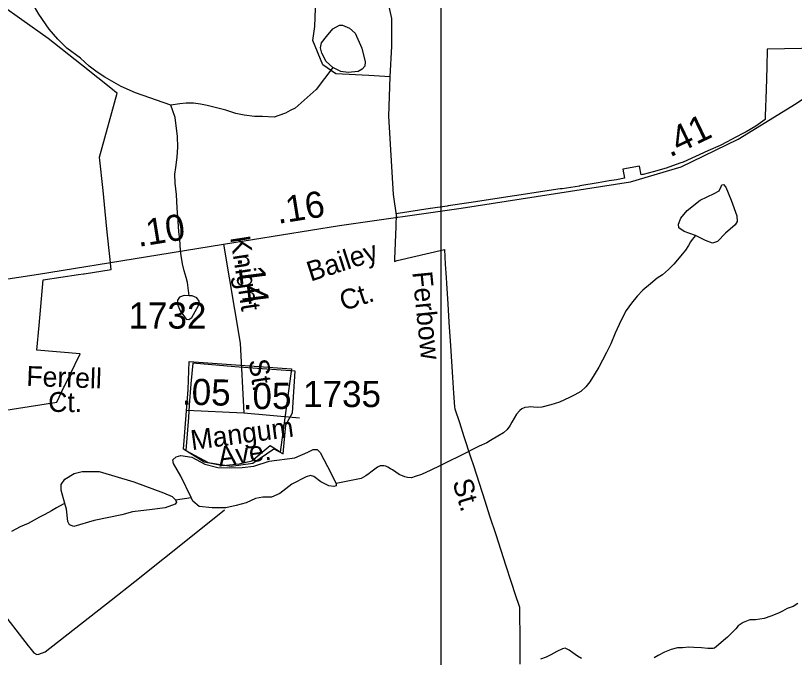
# Model space of a CAD drawing. Extents: x 2056842 to 2160602, y 826753 to 1016856.
# Drawn here: x 2102005 to 2105722, y 861954 to 865020 of the extents above; entities that cross this region are included whole.
import ezdxf

# ---------------------------------------------------------------- set-up
doc = ezdxf.new("R2010")
doc.units = 0
for name, color, linetype in [('Exist Boundary Political City Limit New', 7, 'Continuous'), ('Exist Boundary Political City Limit New Hole', 7, 'Continuous'), ('Exist Hydrographic Creek Single Shore', 7, 'Continuous'), ('Exist Hydrographic Misc Water Feature', 7, 'Continuous'), ('Exist Road Non-System Type 51', 7, 'Continuous'), ('Exist Road Non-System Type 51 Label', 7, 'Continuous'), ('Exist Road Primary NC Attributed', 7, 'Continuous'), ('Exist Road Primary NC Service Mileage Hundredths English Label', 7, 'Continuous'), ('Exist Road Secondary Mileage Hundredths English Label', 7, 'Continuous'), ('Exist Road Secondary Type 51 Attributed', 7, 'Continuous'), ('Exist Road Secondary Type 51 Label', 7, 'Continuous'), ('Exist Road Secondary Type 51 Number Label', 7, 'Continuous'), ('Map Preparation Boundary City Limit Buffer Line', 7, 'Continuous'), ('Map Preparation Inset Cut Line', 7, 'Continuous')]:
    doc.layers.add(name, color=color, linetype=linetype)

msp = doc.modelspace()

# ---------------------------------------------------------------- linework, layer by layer
at = {"layer": 'Exist Boundary Political City Limit New'}
for points in [[(2101357.2, 863040.6), (2102201.5, 863173.7), (2102235.5, 863244.4), (2102238.2, 863250), (2102287.5, 863351.9), (2102289, 863355.2), (2102312.5, 863404.2), (2102106.5, 863421.4), (2102117, 863540.4), (2102136.2, 863757.8), (2102305.5, 863783.4), (2102328.8, 863786.8), (2102331.5, 863787.2), (2102461, 863806.8), (2102454, 863869.9), (2102442.2, 863985), (2102432, 864084.5), (2102422, 864184), (2102405.5, 864344.4), (2102489.2, 864649.6), (2102478.5, 864658.1), (2102475.8, 864660.2), (2102319.8, 864784.1), (2102159.5, 864911.1), (2102034, 865000), (2101940.8, 865066.2)], [(2105838, 864863.8), (2105591.8, 864859.1), (2105589.2, 864774.2), (2105586.2, 864667.2), (2105582.5, 864540.2), (2105582, 864524.1), (2105538, 864492.1), (2105491.2, 864465), (2105476, 864456.1), (2105445.5, 864440.2), (2105417.8, 864425.9), (2105400.8, 864417), (2105367.2, 864399.8), (2105309, 864373.6), (2105190.5, 864320.3), (2105174.2, 864314.6), (2105108.8, 864291.6), (2105046.8, 864273.1), (2105000, 864261.3), (2104997.2, 864260.6), (2104989.8, 864259.1), (2104981.8, 864301), (2104902.8, 864286.2), (2104910.8, 864243.2), (2104872.8, 864236.2), (2104838, 864230.1), (2104785, 864220.8), (2104696.8, 864206.1), (2104695.5, 864205.9), (2104612.8, 864193.2), (2104604, 864191.9), (2104168.2, 864126), (2104068.5, 864110.9), (2104063.8, 864110.2), (2103985.5, 864098.3)], [(2103985.5, 864098.3), (2103983.5, 864098), (2103831, 864074.9), (2103820.8, 864073.4), (2103820, 864012.6), (2103812.5, 863855.8), (2103812.5, 863844.8), (2103826, 863849.6), (2104050.8, 863901.9), (2104055.2, 863833.2), (2104059.2, 863769), (2104061.2, 863739.5), (2104067.2, 863643.7), (2104072.8, 863556), (2104080, 863443.3), (2104084.8, 863368.2), (2104089.5, 863292.6), (2104094.5, 863216.7), (2104098.8, 863150.6), (2104101.5, 863142.1), (2104123, 863075.6), (2104144.2, 863009.8), (2104176, 862911.9), (2104189.2, 862871.4), (2104217, 862785.8), (2104243.8, 862702.8), (2104267, 862631.3), (2104296, 862541.8), (2104320.5, 862466.4), (2104344.5, 862391.8), (2104368.5, 862318), (2104390.8, 862249.6), (2104405.8, 862203.1), (2104408.8, 862194.8), (2104408.8, 862176.4), (2104410.5, 862040.6), (2104411.8, 861922.8)]]:
    msp.add_lwpolyline(points, dxfattribs=at)
msp.add_lwpolyline([(2103137.5, 862882.1), (2103237.8, 862951.1), (2103281.8, 862926.3), (2103295, 863065), (2103326, 863122.6), (2103332.5, 863223.1), (2103338.8, 863321.8), (2103114.8, 863337.8), (2103051, 863342.6), (2102850, 863359.4), (2102841.5, 863260.6), (2102833, 863159.4), (2102829.2, 863100.1), (2102817.5, 862943), (2102924, 862884.7), (2103033.2, 862867.6)], close=True, dxfattribs=at)
at = {"layer": 'Exist Boundary Political City Limit New Hole'}
msp.add_lwpolyline([(2102832.4, 863368.1), (2103321.7, 863332.9), (2103267.9, 862934.7), (2103219.8, 862964.3), (2103132.6, 862892), (2103071.5, 862877.2), (2102995.5, 862869.8), (2102904.7, 862886.5), (2102806.5, 862949.5), (2102828.7, 863234.7)], close=True, dxfattribs=at)
at = {"layer": 'Exist Hydrographic Creek Single Shore'}
for points in [[(2105737.1, 862211.6), (2105715.1, 862197.6), (2105687.6, 862187.5), (2105665.1, 862175.5), (2105649.3, 862167.3), (2105629.4, 862159.4), (2105609.3, 862151.1), (2105577.3, 862140.9), (2105535.3, 862133.1), (2105509.4, 862133), (2105477.3, 862120.8), (2105453.7, 862104.9), (2105441.6, 862090.8), (2105421.7, 862070.7), (2105401.8, 862050.6), (2105383.7, 862034.8), (2105359.6, 862014.5), (2105339.9, 861998.4), (2105334.1, 861996.4), (2105307.7, 861996.3), (2105277.7, 862000.1), (2105241.9, 862001.8), (2105218.1, 862003.8), (2105188.1, 861999.9), (2105163.7, 861999.9), (2105133.6, 861991.9), (2105101.8, 861979.7), (2105071.9, 861963.5), (2105052.2, 861951.5)], [(2104706.1, 861948.3), (2104686, 861960.3), (2104664, 861976.2), (2104646, 861988.2), (2104628.1, 861998.3), (2104614.2, 861995.9), (2104587.9, 861982.1), (2104559.8, 861966), (2104536.1, 861955.8), (2104510.2, 861946)]]:
    msp.add_lwpolyline(points, dxfattribs=at)
at = {"layer": 'Exist Hydrographic Misc Water Feature'}
for points in [[(2102746.2, 864591.8), (2102577.1, 864651.4), (2102507.8, 864680.6), (2102430.4, 864726.1), (2102394.5, 864750.2), (2102356.2, 864777.9), (2102313.9, 864816), (2102249.7, 864863.9), (2102206.1, 864907.3), (2102165.5, 864955.3), (2102115.4, 865027.4), (2102081.4, 865083.3)], [(2103517.9, 864771.8), (2103486.3, 864801), (2103465.6, 864839.9), (2103459.5, 864866.7), (2103464.4, 864889.8), (2103488.7, 864920.2), (2103519.1, 864956.7), (2103550.7, 864974.9), (2103565.3, 864974.9), (2103598.1, 864959.1), (2103626, 864936), (2103656.4, 864864.2), (2103673.4, 864799.8), (2103671, 864779.1), (2103658.9, 864763.3), (2103639.4, 864752.3), (2103592, 864748.7), (2103556.8, 864753.6), (2103517.9, 864771.8)], [(2103517.9, 864771.8), (2103438.9, 864667.2), (2103338.4, 864577.9), (2103314.4, 864565.8), (2103292.2, 864553.7), (2103260.4, 864543.5), (2103238.3, 864535.5), (2103182.5, 864537.4), (2103144.2, 864537.2), (2103096.2, 864544.8), (2103056.4, 864552.9), (2103008.4, 864568.7), (2102956.3, 864580.7), (2102918.6, 864590.4), (2102886.4, 864596.5), (2102854.2, 864602.2), (2102818.5, 864602.3), (2102788.4, 864598), (2102746.2, 864591.8)], [(2102833.4, 863681.9), (2102824.9, 863744.4), (2102818.5, 863768.5), (2102809.1, 863800.4), (2102800.7, 863834.1), (2102794.6, 863874), (2102792.3, 863898.3), (2102788.4, 863952), (2102783.9, 863986.3), (2102780.2, 864040.1), (2102775.7, 864100), (2102771.8, 864166), (2102765.4, 864220), (2102765.2, 864262.2), (2102769.3, 864294.1), (2102775.1, 864343.9), (2102778.8, 864392), (2102776.9, 864441.9), (2102766.7, 864533.9), (2102746.2, 864591.8)], [(2105250, 863969.2), (2105195.6, 863988.2), (2105170.3, 864005.9), (2105167.7, 864023.7), (2105179.1, 864052.8), (2105209.5, 864088.3), (2105271.6, 864139), (2105338.7, 864170.6), (2105362.7, 864183.3), (2105371.6, 864203.6), (2105375.4, 864211.2), (2105383, 864212.4), (2105394.4, 864199.8), (2105419.7, 864137.7), (2105446.3, 864064.2), (2105447.6, 864036.3), (2105438.7, 864019.9), (2105393.1, 863980.6), (2105353.9, 863941.3), (2105331.1, 863932.4), (2105296.9, 863946.4), (2105250, 863969.2)], [(2105250, 863969.2), (2105234.1, 863949.8), (2105225.9, 863939.8), (2105216.2, 863921.7), (2105202.3, 863899.5), (2105186.3, 863879.6), (2105164.1, 863853.8), (2105146.3, 863833.4), (2105120.3, 863807.2), (2105092.6, 863781.4), (2105066.5, 863765.5), (2105034.5, 863739), (2104998.5, 863709.2), (2104971, 863679), (2104944.7, 863646.8), (2104919.3, 863610.9), (2104897.2, 863570.8), (2104885.3, 863544.7), (2104865.4, 863502.6), (2104845.7, 863452.4), (2104825.4, 863410.4), (2104805.9, 863374.5), (2104787.9, 863340.2), (2104765.7, 863304.2), (2104744.4, 863270.2), (2104726.4, 863246.1), (2104702.2, 863224.2), (2104674.1, 863208.2), (2104648.2, 863196.3), (2104600.4, 863173.9), (2104558.6, 863160), (2104516.4, 863149.7), (2104496.5, 863147.5), (2104476.6, 863149.6), (2104460.2, 863151.4), (2104452.6, 863149.2), (2104434.6, 863147.5), (2104420.8, 863141.4), (2104410.6, 863133.3), (2104394.8, 863115.4), (2104384.5, 863097), (2104372.6, 863077.3), (2104362.8, 863061), (2104350.9, 863043.3), (2104332.9, 863027), (2104306.8, 863011), (2104271.1, 862990.9), (2104253.1, 862979), (2104217.2, 862962.5), (2104129.4, 862918.6), (2104119.4, 862914.4), (2104073.3, 862892.2), (2104029.2, 862870.1), (2103985.7, 862847.9), (2103941.4, 862827.8), (2103911.7, 862817.7), (2103893.8, 862811.9), (2103875.4, 862813.9), (2103861.6, 862817.6), (2103835.6, 862827.6), (2103819.8, 862839.8), (2103803.6, 862849.5), (2103793.6, 862855.5), (2103781.3, 862863.5), (2103771.2, 862867.4), (2103761.4, 862869.3), (2103751.1, 862869.2), (2103745.2, 862869.3), (2103731.4, 862863.3), (2103719.5, 862853.3), (2103699.5, 862839.3), (2103691.7, 862833.2), (2103675.7, 862821), (2103653.5, 862808.9), (2103533.8, 862784.6)], [(2102833.4, 863681.9), (2102809.3, 863683.2), (2102786.5, 863675.6), (2102777.6, 863660.4), (2102776.4, 863645.2), (2102790.3, 863609.7), (2102818.2, 863569.2), (2102832.1, 863567.9), (2102846, 863578), (2102877.7, 863635.1), (2102880.2, 863656.6), (2102870.1, 863671.8), (2102847.3, 863681.9), (2102833.4, 863681.9)], [(2102842.4, 862717.5), (2102793.1, 862820.1), (2102757.6, 862880.9), (2102755.1, 862898.6), (2102770.3, 862912.6), (2102793.1, 862918.9), (2102846.2, 862911.3), (2102908.3, 862877.1), (2102969.1, 862861.9), (2103026, 862859.4), (2103085.5, 862861.9), (2103141.3, 862868.2), (2103214.7, 862891), (2103337.5, 862907.5), (2103399.6, 862935.4), (2103424.9, 862948.1), (2103443.9, 862946.8), (2103457.8, 862932.8), (2103493.2, 862865.7), (2103533.8, 862784.6)], [(2102239.5, 862689.5), (2102221.4, 862752.9), (2102222.7, 862780.8), (2102240.4, 862804.9), (2102283.4, 862832.8), (2102322.7, 862842.9), (2102403.7, 862841.6), (2102568.3, 862792.2), (2102710.1, 862740.3), (2102751.9, 862722.5), (2102768.4, 862707.3)], [(2103533.8, 862784.6), (2103533.8, 862774.5), (2103523.6, 862770.7), (2103499.6, 862774.5), (2103461.6, 862792.2), (2103428.7, 862818.8), (2103412.2, 862822.6), (2103390.7, 862817.6), (2103323.6, 862782.1), (2103265.3, 862737.7), (2103226.1, 862720), (2103184.3, 862720), (2103150.1, 862713.7), (2103105.8, 862692.1), (2103057.7, 862679.5), (2103008.3, 862669.3), (2102942.5, 862668.1), (2102880.4, 862675.7), (2102851.3, 862701), (2102842.4, 862717.5)], [(2102768.4, 862707.3), (2102772.2, 862695.9), (2102765.8, 862685.8), (2102719, 862668.1), (2102656.9, 862660.5), (2102562, 862650.3), (2102511.3, 862635.1), (2102379.7, 862608.5), (2102282.2, 862579.4), (2102261.9, 862587), (2102254.3, 862603.5), (2102248, 862661.7), (2102239.5, 862689.5)], [(2102768.4, 862707.3), (2102842.4, 862717.5)], [(2102239.5, 862689.5), (2102232.3, 862686.7), (2102200.3, 862668.5), (2102176.3, 862654.6), (2102144.3, 862636.3), (2102118.1, 862624.5), (2102092.9, 862610), (2102064.6, 862594), (2102026.6, 862577.8), (2101984.8, 862555.8)]]:
    msp.add_lwpolyline(points, dxfattribs=at)
at = {"layer": 'Exist Road Non-System Type 51'}
for points in [[(2103792.3, 864726.7), (2103800.6, 864873.6), (2103800.6, 865006.6), (2103784, 865077.2), (2103765.3, 865108.4), (2103673.9, 865114.7), (2103582.5, 865096), (2103437.1, 865098)], [(2103792.3, 864726.7), (2103690.5, 864734.3), (2103533.7, 864741.4), (2103471.7, 864785.2), (2103422.6, 864900.6), (2103433, 864967.1), (2103437.1, 865098)], [(2103824.3, 864055.9), (2103808.9, 864165.5), (2103786.1, 864539.6), (2103792.3, 864726.7)], [(2102072.3, 861999.5), (2102091.6, 861975.8), (2102106.2, 861967.9), (2102115.9, 861969.8), (2102145.3, 861980.9), (2102460.1, 862228.1), (2102573.5, 862317.4), (2102848.3, 862537.2), (2103002.4, 862658.9)], [(2101918.5, 862197.4), (2102064.3, 862009.2), (2102072.3, 861999.5)]]:
    msp.add_lwpolyline(points, dxfattribs=at)
at = {"layer": 'Exist Road Primary NC Attributed'}
for points in [[(2102996.9, 863927.9), (2103550.1, 864016.7), (2104131.7, 864099.8), (2104938.5, 864225.6), (2105181.5, 864298.3), (2105453.6, 864429.3), (2105729.8, 864599.7), (2105876.5, 864701)], [(2101280.1, 863661.3), (2101516.8, 863694.6), (2102113.9, 863785), (2102624.9, 863868.1), (2102996.9, 863927.9)]]:
    msp.add_lwpolyline(points, dxfattribs=at)
at = {"layer": 'Exist Road Secondary Type 51 Attributed'}
for p, q in [((2103093.3, 863121.3), (2102821.9, 863133.4)), ((2103359.8, 863097.3), (2103093.3, 863121.3))]:
    msp.add_line(p, q, dxfattribs=at)
msp.add_lwpolyline([(2102996.9, 863927.9), (2103076.4, 863455.4), (2103093.3, 863121.3)], dxfattribs=at)
at = {"layer": 'Map Preparation Boundary City Limit Buffer Line'}
for points in [[(2101357.2, 863040.6), (2102201.5, 863173.7), (2102235.5, 863244.4), (2102238.2, 863250), (2102287.5, 863351.9), (2102289, 863355.2), (2102312.5, 863404.2), (2102106.5, 863421.4), (2102117, 863540.4), (2102136.2, 863757.8), (2102305.5, 863783.4), (2102328.8, 863786.8), (2102331.5, 863787.2), (2102461, 863806.8), (2102454, 863869.9), (2102442.2, 863985), (2102432, 864084.5), (2102422, 864184), (2102405.5, 864344.4), (2102489.2, 864649.6), (2102478.5, 864658.1), (2102475.8, 864660.2), (2102319.8, 864784.1), (2102159.5, 864911.1), (2102034, 865000), (2101940.8, 865066.2)], [(2105838, 864863.8), (2105591.8, 864859.1), (2105589.2, 864774.2), (2105586.2, 864667.2), (2105582.5, 864540.2), (2105582, 864524.1), (2105538, 864492.1), (2105491.2, 864465), (2105476, 864456.1), (2105445.5, 864440.2), (2105417.8, 864425.9), (2105400.8, 864417), (2105367.2, 864399.8), (2105309, 864373.6), (2105190.5, 864320.3), (2105174.2, 864314.6), (2105108.8, 864291.6), (2105046.8, 864273.1), (2105000, 864261.3), (2104997.2, 864260.6), (2104989.8, 864259.1), (2104981.8, 864301), (2104902.8, 864286.2), (2104910.8, 864243.2), (2104872.8, 864236.2), (2104838, 864230.1), (2104785, 864220.8), (2104696.8, 864206.1), (2104695.5, 864205.9), (2104612.8, 864193.2), (2104604, 864191.9), (2104168.2, 864126), (2104068.5, 864110.9), (2104063.8, 864110.2), (2103985.5, 864098.3)], [(2103985.5, 864098.3), (2103983.5, 864098), (2103831, 864074.9), (2103820.8, 864073.4), (2103820, 864012.6), (2103812.5, 863855.8), (2103812.5, 863844.8), (2103826, 863849.6), (2104050.8, 863901.9), (2104055.2, 863833.2), (2104059.2, 863769), (2104061.2, 863739.5), (2104067.2, 863643.7), (2104072.8, 863556), (2104080, 863443.3), (2104084.8, 863368.2), (2104089.5, 863292.6), (2104094.5, 863216.7), (2104098.8, 863150.6), (2104101.5, 863142.1), (2104123, 863075.6), (2104144.2, 863009.8), (2104176, 862911.9), (2104189.2, 862871.4), (2104217, 862785.8), (2104243.8, 862702.8), (2104267, 862631.3), (2104296, 862541.8), (2104320.5, 862466.4), (2104344.5, 862391.8), (2104368.5, 862318), (2104390.8, 862249.6), (2104405.8, 862203.1), (2104408.8, 862194.8), (2104408.8, 862176.4), (2104410.5, 862040.6), (2104411.8, 861922.8)]]:
    msp.add_lwpolyline(points, dxfattribs=at)
msp.add_lwpolyline([(2103137.5, 862882.1), (2103237.8, 862951.1), (2103281.8, 862926.3), (2103295, 863065), (2103326, 863122.6), (2103332.5, 863223.1), (2103338.8, 863321.8), (2103114.8, 863337.8), (2103051, 863342.6), (2102850, 863359.4), (2102841.5, 863260.6), (2102833, 863159.4), (2102829.2, 863100.1), (2102817.5, 862943), (2102924, 862884.7), (2103033.2, 862867.6)], close=True, dxfattribs=at)
at = {"layer": 'Map Preparation Inset Cut Line'}
msp.add_lwpolyline([(2059276.8, 845851.8), (2104036.2, 845851.8), (2104036.2, 868310.8), (2085975.1, 868308.6), (2085982, 877260.1), (2059276.8, 877260.1), (2059276.8, 845851.8)], dxfattribs=at)

# ---------------------------------------------------------------- texts
at = {"layer": 'Exist Road Non-System Type 51 Label'}
for s, rotation, p in [('Bailey', 18.0071, (2103412.8, 863748.8)), ('Ferbow', 275.7886, (2103897.5, 863794.2)), ('Ct.', 18.0071, (2103569.1, 863608.2)), ('Ferrell', 357.9808, (2102054.9, 863251.3)), ('Ct.', 359.4406, (2102159.7, 863127.3)), ('St.', 286.6877, (2104088.6, 862792.3))]:
    msp.add_text(s, height=95, rotation=rotation, dxfattribs=at).set_placement(p)
at = {"layer": 'Exist Road Primary NC Service Mileage Hundredths English Label'}
for s, rotation, p in [('.41', 25.6992, (2105127.4, 864341.6)), ('.16', 9.1241, (2103257.5, 864024.7)), ('.10', 9.1922, (2102591.2, 863914.8))]:
    msp.add_text(s, height=125, rotation=rotation, dxfattribs=at).set_placement(p)
at = {"layer": 'Exist Road Secondary Mileage Hundredths English Label'}
for s, rotation, p in [('.14', 277.0175, (2103062.9, 863864.6)), ('.05', 358.4867, (2102797.3, 863162.1)), ('.05', 0.4355, (2103089.3, 863139.6))]:
    msp.add_text(s, height=125, rotation=rotation, dxfattribs=at).set_placement(p)
at = {"layer": 'Exist Road Secondary Type 51 Label'}
for s, rotation, p in [('Knight', 278.793, (2103028.5, 863960.4)), ('St.', 278.793, (2103116.2, 863372.9)), ('Mangum', 7.6036, (2102846.2, 862944.1)), ('Ave.', 7.6842, (2102977.1, 862865.4))]:
    msp.add_text(s, height=95, rotation=rotation, dxfattribs=at).set_placement(p)
at = {"layer": 'Exist Road Secondary Type 51 Number Label'}
for s, p in [('1732', (2102543.5, 863524.8)), ('1735', (2103376.6, 863149.9))]:
    msp.add_text(s, height=125, dxfattribs=at).set_placement(p)

doc.saveas('drawing.dxf')
